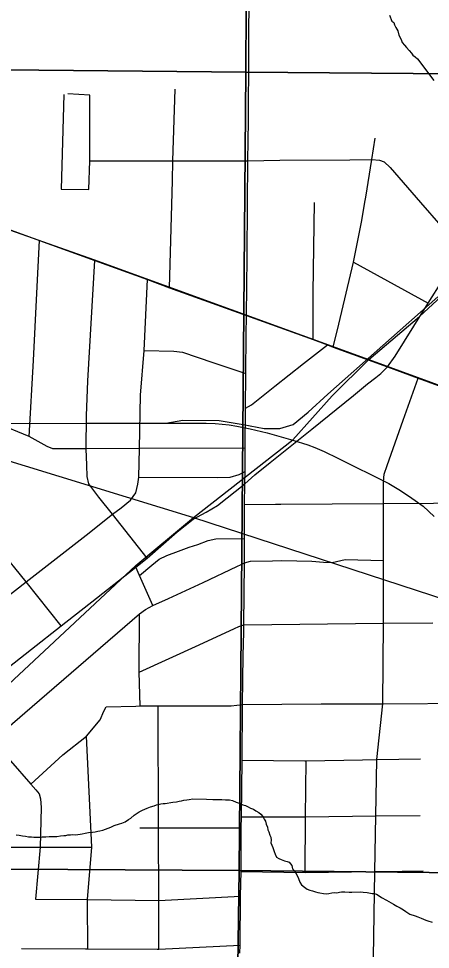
# Model space of a CAD drawing. Extents: x -8.5 to 18.7, y -20.3 to 7.
# Drawn here: x 8.934 to 9.983, y -4.985 to -2.616 of the extents above; entities that cross this region are included whole.
import ezdxf

# ---------------------------------------------------------------- set-up
doc = ezdxf.new("R2010")
doc.units = 0
for name, color, linetype in [('GM_X_City_Street', 7, 'Continuous'), ('GM_X_County_Road', 7, 'Continuous'), ('GM_X_Minor_River', 7, 'Continuous'), ('GM_X_Rail_Line', 7, 'Continuous'), ('GM_X_Section', 7, 'Continuous'), ('GM_X_State_Route', 7, 'Continuous'), ('GM_X_US_Route', 7, 'Continuous')]:
    doc.layers.add(name, color=color, linetype=linetype)

msp = doc.modelspace()

# ---------------------------------------------------------------- linework, layer by layer
at = {"layer": 'GM_X_City_Street'}
for p, q in [((9.7872, -3.2361), (9.9775, -3.3399)), ((9.51, -3.8524), (9.5886, -3.8521)), ((9.9031, -4.5007), (9.9584, -4.4998))]:
    msp.add_line(p, q, dxfattribs=at)
for points in [[(9.049, -2.8093), (9.0427, -3.0504), (9.1128, -3.0511), (9.1152, -2.978), (9.1157, -2.8107), (9.0597, -2.8072)], [(9.3189, -3.3008), (9.3258, -3.0293), (9.3269, -2.9781), (9.3326, -2.7959)], [(9.8174, -3.0786), (9.8188, -3.0707), (9.8344, -2.9749), (9.8429, -2.9205)], [(9.1152, -2.978), (9.3269, -2.9781), (9.5178, -2.9783), (9.5997, -2.9761), (9.7777, -2.9754), (9.8344, -2.9749), (9.8541, -2.9759), (9.8654, -2.9809), (9.8812, -2.9951), (9.9581, -3.084), (10.0098, -3.1431), (10.0633, -3.2031)], [(9.736, -3.4518), (9.75, -3.3938), (9.7872, -3.2361), (9.8078, -3.1337), (9.8174, -3.0786)], [(9.6848, -3.433), (9.6848, -3.3134), (9.6884, -3.0844)], [(8.9612, -3.6799), (8.9719, -3.4862), (8.9806, -3.3151), (8.9877, -3.1808)], [(9.2617, -3.9889), (9.1735, -3.8773), (9.1384, -3.8339), (9.1128, -3.8001), (9.1084, -3.7817), (9.1075, -3.7528), (9.1063, -3.7112), (9.1068, -3.6266), (9.1107, -3.5381), (9.1282, -3.2318)], [(8.8287, -4.1465), (8.9532, -4.0493), (9.1061, -3.9307), (9.1735, -3.8773), (9.1956, -3.8614), (9.2196, -3.8416), (9.2326, -3.823), (9.2381, -3.8012), (9.2407, -3.783), (9.242, -3.7105), (9.2451, -3.5743), (9.2537, -3.4605), (9.2629, -3.2804)], [(9.5121, -3.6074), (9.5273, -3.5987), (9.5868, -3.5515), (9.6597, -3.4941), (9.7216, -3.4465)], [(9.2537, -3.4605), (9.3294, -3.4625), (9.3519, -3.4646), (9.4286, -3.4914), (9.5129, -3.5194)], [(9.8339, -5.2875), (9.8362, -5.1468), (9.8385, -5.0057), (9.842, -4.7868), (9.8443, -4.6453), (9.8466, -4.5017), (9.8624, -4.3595), (9.8639, -4.155), (9.8635, -3.9951), (9.8639, -3.8504), (9.8635, -3.7952), (9.8653, -3.7757), (9.8731, -3.7534), (9.9142, -3.6378), (9.9521, -3.5308)], [(9.0423, -4.1618), (8.9532, -4.0493), (8.7458, -3.7952), (8.6931, -3.7262), (8.6821, -3.7118), (8.5436, -3.7112), (8.3909, -3.7105), (8.3768, -3.7105)], [(9.2407, -3.783), (9.4418, -3.7842), (9.4734, -3.7831), (9.4961, -3.7764), (9.5111, -3.7688)], [(9.5886, -3.8521), (9.6024, -3.8521), (9.8639, -3.8504), (9.9913, -3.8491), (10.1548, -3.8486), (10.2337, -3.8477), (10.3434, -3.8472), (10.4452, -3.8463), (10.5045, -3.8459), (10.6545, -3.8455), (10.6782, -3.8421), (10.6882, -3.8362), (10.6956, -3.8253), (10.7041, -3.8123)], [(9.2425, -4.0336), (9.2732, -4.0067), (9.2925, -3.9916), (9.312, -3.9822), (9.3418, -3.9713), (9.3686, -3.9615), (9.3911, -3.9541), (9.4175, -3.9445), (9.437, -3.9399), (9.5098, -3.939)], [(7.9938, -3.9672), (8.164, -3.9694), (8.2178, -3.9688), (8.3857, -3.9722), (8.4488, -3.9845), (8.4784, -3.9929), (8.5124, -4.0096), (8.5415, -4.0431), (8.6046, -4.1219), (8.6314, -4.1576), (8.7029, -4.2461), (8.7894, -4.3596), (8.8677, -4.4531), (8.9138, -4.5052), (8.9652, -4.5641), (8.9781, -4.5788), (8.9863, -4.5893), (8.9902, -4.6017), (8.9914, -4.624), (8.9889, -4.725), (8.9773, -4.8567)], [(9.501, -4.0055), (9.51, -4.0014), (9.5249, -3.997), (9.5808, -3.9958)], [(9.5808, -3.9958), (9.6048, -3.9954), (9.681, -3.9968), (9.7113, -3.9994), (9.7333, -4.0003), (9.7658, -3.9927), (9.8635, -3.9951)], [(8.556, -4.7236), (8.5694, -4.7105), (8.632, -4.6568), (8.7266, -4.5756), (8.786, -4.5236), (8.8236, -4.4904), (8.8677, -4.4531), (8.9685, -4.3663), (9.242, -4.1309), (9.2578, -4.1198), (9.2762, -4.1095), (9.3164, -4.0916), (9.4045, -4.0514), (9.4901, -4.0104), (9.501, -4.0055)], [(9.2762, -4.1095), (9.2425, -4.0336), (9.2328, -4.0125)], [(9.2437, -4.3654), (9.2415, -4.2792), (9.242, -4.1309)], [(9.2415, -4.2792), (9.3943, -4.2096), (9.4841, -4.1685), (9.4953, -4.1633), (9.5082, -4.1592), (9.8639, -4.155), (9.9893, -4.1539)], [(8.9652, -4.5641), (9.0469, -4.4894), (9.1067, -4.4419), (9.142, -4.4009), (9.1509, -4.3787), (9.1575, -4.3677), (9.2328, -4.3655), (9.2437, -4.3654), (9.2893, -4.3653), (9.4756, -4.3648), (9.5047, -4.3616), (9.7051, -4.3599), (9.8624, -4.3595), (10.0907, -4.3582)], [(9.2914, -4.984), (9.291, -4.8601), (9.2903, -4.6752), (9.2893, -4.3653)], [(9.1103, -4.9832), (9.1095, -4.8629), (9.1095, -4.8581), (9.1204, -4.7245), (9.1067, -4.4419)], [(9.504, -4.5033), (9.6632, -4.5049), (9.6668, -4.5048), (9.8108, -4.5023), (9.8466, -4.5017), (9.9031, -4.5007)], [(9.6642, -4.7892), (9.6655, -4.6477), (9.6668, -4.5048)], [(9.5022, -4.6476), (9.6655, -4.6477), (9.8443, -4.6453), (9.9577, -4.6438)], [(9.2428, -4.6752), (9.2903, -4.6752), (9.5015, -4.6756)], [(8.4895, -4.7259), (8.556, -4.7236), (8.7794, -4.7248), (8.9889, -4.725), (9.1204, -4.7245)], [(9.501, -4.7866), (9.6642, -4.7892), (9.842, -4.7868), (9.8578, -4.7866), (9.9651, -4.7851)], [(8.9773, -4.8567), (9.1095, -4.8581), (9.291, -4.8601), (9.4996, -4.8497)], [(8.9418, -4.9826), (9.1043, -4.9832), (9.1103, -4.9832), (9.287, -4.984), (9.2914, -4.984), (9.4989, -4.9742)]]:
    msp.add_lwpolyline(points, dxfattribs=at)
at = {"layer": 'GM_X_County_Road'}
for points in [[(9.09, -3.7111), (9.0494, -3.7108), (9.0213, -3.7107), (9.0072, -3.7048), (8.9612, -3.6799), (8.8774, -3.6459), (8.8202, -3.6262), (8.8211, -3.6122)], [(9.5113, -3.7089), (9.242, -3.7105), (9.1063, -3.7112), (9.09, -3.7111)], [(8.7987, -4.3523), (8.85, -4.3126), (8.9671, -4.2208), (9.0423, -4.1618), (9.1323, -4.0909), (9.2328, -4.0125), (9.2617, -3.9889), (9.3379, -3.9226), (9.379, -3.8896), (9.4122, -3.8719), (9.4409, -3.8552), (9.5107, -3.7996)]]:
    msp.add_lwpolyline(points, dxfattribs=at)
at = {"layer": 'GM_X_Minor_River'}
for points in [[(9.8791, -2.607), (9.8852, -2.6222), (9.8906, -2.6259), (9.8921, -2.632), (9.8952, -2.6388), (9.9005, -2.6472), (9.9029, -2.6585), (9.909, -2.6691), (9.9113, -2.6767), (9.9174, -2.6835), (9.9228, -2.6896), (9.9289, -2.6972), (9.935, -2.704), (9.9388, -2.7093), (9.9449, -2.713), (9.9502, -2.7183), (9.9923, -2.7736)], [(8.9277, -4.6935), (8.9352, -4.6944), (8.9436, -4.696), (8.9519, -4.6968), (8.9595, -4.6984), (8.9671, -4.6984), (8.9731, -4.6993), (8.9883, -4.6994), (8.9944, -4.6987), (9.0035, -4.698), (9.0118, -4.6973), (9.024, -4.6974), (9.0315, -4.6975), (9.0407, -4.6961), (9.049, -4.6954), (9.0543, -4.6947), (9.0596, -4.6932), (9.0665, -4.6932), (9.0725, -4.6925), (9.0778, -4.6933), (9.0854, -4.6927), (9.0908, -4.6919), (9.0961, -4.6905), (9.1037, -4.689), (9.112, -4.6876), (9.1227, -4.6869), (9.1295, -4.6854), (9.1356, -4.684), (9.1409, -4.6833), (9.1485, -4.6811), (9.1553, -4.6788), (9.169, -4.6737), (9.1774, -4.6699), (9.1911, -4.6655), (9.1972, -4.6633), (9.2055, -4.6603), (9.2139, -4.6543), (9.22, -4.6506), (9.2284, -4.643), (9.2414, -4.6348), (9.2498, -4.6303), (9.262, -4.6251), (9.2703, -4.6222), (9.2795, -4.6192), (9.2856, -4.617), (9.2969, -4.6148), (9.3023, -4.6133), (9.3076, -4.6134), (9.3129, -4.6127), (9.322, -4.6112), (9.3273, -4.6105), (9.3364, -4.6091), (9.3433, -4.6076), (9.3493, -4.6069), (9.3554, -4.6054), (9.363, -4.604), (9.3683, -4.6033), (9.3782, -4.6018), (9.4131, -4.6022), (9.429, -4.6031), (9.4518, -4.6033), (9.4609, -4.6041), (9.4715, -4.6042), (9.4791, -4.6058), (9.4881, -4.6104), (9.4964, -4.6128), (9.5055, -4.6166), (9.5123, -4.619), (9.5191, -4.6221), (9.5252, -4.6252), (9.5327, -4.6283), (9.5388, -4.6321), (9.5463, -4.6367), (9.5516, -4.6406), (9.5561, -4.6467), (9.5598, -4.6536), (9.5628, -4.6589), (9.565, -4.6665), (9.568, -4.6741), (9.5694, -4.6802), (9.5717, -4.6856), (9.5746, -4.6939), (9.5769, -4.6993), (9.5776, -4.7069), (9.5767, -4.7137)], [(9.5767, -4.7137), (9.582, -4.7259), (9.5857, -4.7358), (9.5879, -4.7427), (9.5916, -4.7503), (9.5969, -4.7534), (9.6029, -4.7565), (9.6113, -4.7596), (9.6181, -4.7611), (9.6234, -4.7627), (9.6301, -4.7711), (9.6316, -4.7795), (9.6368, -4.7848), (9.6436, -4.7971), (9.6473, -4.8047), (9.651, -4.8138), (9.6547, -4.8207), (9.6623, -4.8268), (9.6698, -4.8315), (9.6759, -4.8338), (9.6827, -4.8361), (9.691, -4.8385), (9.6963, -4.84), (9.7016, -4.8409), (9.7114, -4.8425), (9.7175, -4.8433), (9.7243, -4.8426), (9.7319, -4.8411), (9.7395, -4.8404), (9.7448, -4.8405), (9.7517, -4.839), (9.757, -4.8383), (9.7653, -4.8384), (9.7767, -4.8392), (9.7835, -4.8393), (9.8048, -4.8387), (9.8123, -4.8388), (9.8222, -4.8404), (9.8351, -4.8428), (9.8404, -4.8428), (9.8464, -4.8444), (9.8525, -4.8483), (9.8592, -4.8529), (9.8713, -4.8598), (9.8894, -4.8698), (9.8977, -4.8745), (9.9068, -4.8791), (9.9151, -4.8845), (9.9204, -4.8883), (9.9309, -4.8953), (9.9446, -4.8992), (9.9514, -4.9023), (9.9597, -4.9054), (9.9718, -4.9101), (9.9771, -4.9124), (9.9877, -4.9155)]]:
    msp.add_lwpolyline(points, dxfattribs=at)
at = {"layer": 'GM_X_Rail_Line'}
msp.add_line((9.3799, -3.8857), (9.6325, -3.6877), dxfattribs=at)
for points in [[(9.8265, -3.4832), (9.9554, -3.3738), (10.2236, -3.1276), (10.7275, -2.6809), (11.4033, -2.0504), (11.764, -1.7469), (11.984, -1.5594), (12.7991, -0.8182), (13.6363, -0.0615), (14.079, 0.3384), (14.2522, 0.47), (14.4319, 0.6106), (14.5413, 0.6862), (15.5503, 1.4365), (16.5816, 2.231), (17.7899, 3.0985), (18.6545, 3.7446), (18.7413, 3.8103)], [(-3.1051, 1.2532), (-2.4469, 1.0116), (-1.5221, 0.6739), (-0.4101, 0.2634), (0.7595, -0.1688), (1.8743, -0.5688), (3.1764, -1.0285), (4.3174, -1.4463), (6.1065, -2.1352), (6.899, -2.4421), (7.8038, -2.7637), (9.1245, -3.2289), (9.8265, -3.4832)], [(-4.1359, 0.4799), (-3.9917, 0.3963), (-3.701, 0.2417), (-3.3191, 0.0535), (-3.0415, -0.0676), (-2.7956, -0.1644), (-2.5273, -0.2576), (-1.5921, -0.5518), (0.1442, -1.0771), (1.8247, -1.5912), (3.5032, -2.1053), (6.0055, -2.8718), (6.8969, -3.1354), (8.0058, -3.465), (9.3799, -3.8857)], [(9.3094, -3.6455), (9.3527, -3.638), (9.4449, -3.6391), (9.5067, -3.6487), (9.5598, -3.6588), (9.5994, -3.659), (9.6335, -3.6487), (9.672, -3.6175), (9.7224, -3.5722), (10.0024, -3.324)], [(9.6325, -3.6877), (9.7327, -3.5757), (9.8265, -3.4832)], [(9.8265, -3.4832), (11.6177, -4.1377), (12.5463, -4.4727), (13.4444, -4.7994), (15.1891, -5.4239), (16.579, -5.9293), (18.5611, -6.6535), (18.7413, -6.7183)], [(8.8074, -3.6455), (8.9644, -3.6463), (9.1066, -3.646), (9.2422, -3.6458), (9.3889, -3.6453), (9.412, -3.6453), (9.4346, -3.6465), (9.4703, -3.6495), (9.4901, -3.6531), (9.5238, -3.6601), (9.5678, -3.6706), (9.6329, -3.6888), (9.6707, -3.701), (9.6888, -3.7078), (9.7124, -3.7176), (9.7478, -3.7349), (9.8771, -3.7992), (9.903, -3.8148), (9.9304, -3.8324), (9.9649, -3.8569), (9.9929, -3.8831)], [(1.838, -10.6862), (2.1974, -10.3661), (2.8053, -9.8305), (3.4123, -9.2873), (4.0286, -8.7279), (4.7575, -8.0687), (5.3952, -7.4956), (6.8786, -6.1515), (7.9737, -5.1713), (8.488, -4.679), (8.8174, -4.395), (9.2327, -4.0082), (9.3799, -3.8857)], [(9.3799, -3.8857), (10.434, -4.2291), (11.3778, -4.5621), (12.9352, -5.1229), (13.9648, -5.4949), (16.1637, -6.2817), (17.7267, -6.8481), (18.7413, -7.2183)]]:
    msp.add_lwpolyline(points, dxfattribs=at)
at = {"layer": 'GM_X_Section'}
for points in [[(7.5243, -0.7725), (9.5232, -0.7767), (9.5129, -2.7521), (7.4906, -2.7325)], [(9.5232, -0.7767), (11.5691, -0.7714), (11.5391, -2.7686), (9.5129, -2.7521)], [(9.5129, -2.7521), (9.4964, -4.7842), (7.4589, -4.7722), (7.4906, -2.7325)], [(11.5391, -2.7686), (11.5126, -4.8053), (9.4964, -4.7842), (9.5129, -2.7521)], [(7.4589, -4.7722), (9.4964, -4.7842), (9.4685, -6.7898), (7.4371, -6.7861)], [(11.5126, -4.8053), (11.4833, -6.7972), (9.4685, -6.7898), (9.4964, -4.7842)]]:
    msp.add_lwpolyline(points, close=True, dxfattribs=at)
at = {"layer": 'GM_X_State_Route'}
for points in [[(9.5204, -2.7707), (9.5208, -2.6905), (9.5219, -2.5397), (9.5226, -2.4206), (9.5232, -2.2908), (9.5232, -2.2705)], [(9.8739, -3.5023), (9.8934, -3.475), (9.9412, -3.3988), (9.9775, -3.3399), (10.0144, -3.2823), (10.0633, -3.2031), (10.1034, -3.1405), (10.1796, -3.0204), (10.2439, -2.9202), (10.2875, -2.8516), (10.3288, -2.7912), (10.3501, -2.762), (10.3795, -2.7322), (10.4167, -2.7021), (10.4596, -2.6748), (10.5085, -2.6503), (10.5228, -2.6437)], [(9.5148, -3.372), (9.5155, -3.2989), (9.5168, -3.2225), (9.5173, -3.0886), (9.5178, -2.9783), (9.5196, -2.8766), (9.5201, -2.8068), (9.5204, -2.7707)], [(9.5107, -3.7996), (9.5111, -3.7688), (9.5113, -3.7089), (9.5121, -3.6074), (9.5129, -3.5194), (9.5137, -3.4209), (9.5148, -3.372)], [(9.8442, -3.5293), (9.8569, -3.5191), (9.8739, -3.5023)], [(9.5107, -3.7996), (9.5358, -3.7775), (9.5751, -3.7459), (9.6812, -3.6608), (9.7874, -3.575), (9.8235, -3.5459), (9.8442, -3.5293)], [(9.5078, -4.1772), (9.5082, -4.1592), (9.51, -4.0014), (9.5098, -3.939), (9.51, -3.8524), (9.5107, -3.7996)], [(9.4982, -4.9945), (9.4989, -4.9742), (9.4996, -4.8497), (9.501, -4.7866), (9.5015, -4.6756), (9.5022, -4.6476), (9.504, -4.5033), (9.5047, -4.3616), (9.5061, -4.2371), (9.5078, -4.1772)]]:
    msp.add_lwpolyline(points, dxfattribs=at)
at = {"layer": 'GM_X_US_Route'}
for points in [[(8.0737, -2.8547), (8.0832, -2.8582), (8.2336, -2.911), (8.4162, -2.9748), (8.5498, -3.022), (8.7232, -3.0847), (8.8512, -3.1312), (8.9877, -3.1808), (9.1282, -3.2318), (9.2629, -3.2804), (9.3189, -3.3008), (9.5148, -3.372)], [(9.5148, -3.372), (9.6848, -3.433), (9.7216, -3.4465), (9.736, -3.4518), (9.8739, -3.5023)], [(9.8739, -3.5023), (9.9521, -3.5308), (10.0891, -3.5808), (10.1064, -3.5905)]]:
    msp.add_lwpolyline(points, dxfattribs=at)

doc.saveas('drawing.dxf')
